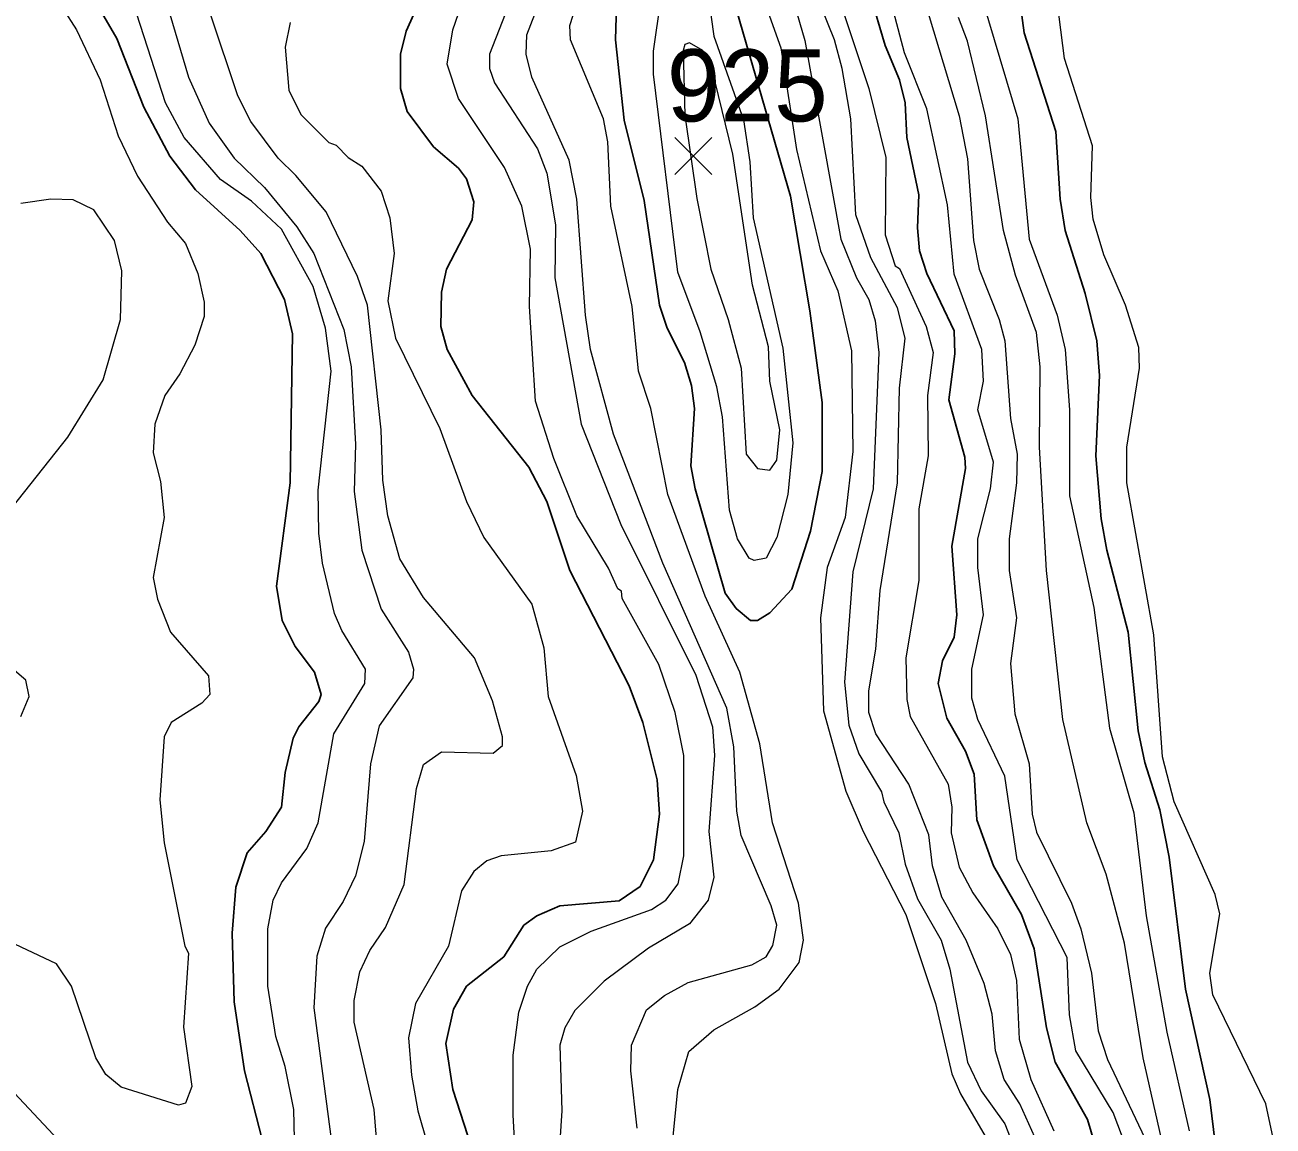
# Model space of a CAD drawing. Extents: x 265 to 291.4, y 7731.5 to 7759.6.
# Drawn here: x 283.943 to 285.328, y 7752.709 to 7753.93 of the extents above; entities that cross this region are included whole.
import ezdxf
from ezdxf.enums import TextEntityAlignment as Align

# ---------------------------------------------------------------- set-up
doc = ezdxf.new("R2010")
doc.units = 0
doc.header["$LTSCALE"] = 0.032
for name, color, linetype, lineweight in [('1', 7, 'Continuous', 25), ('2', 7, 'Continuous', 13), ('21', 7, 'Continuous', 25), ('61', 7, 'Continuous', 13)]:
    doc.layers.add(name, color=color, linetype=linetype, lineweight=lineweight)

msp = doc.modelspace()

# ---------------------------------------------------------------- linework, layer by layer
at = {"layer": '1'}
for points in [[(284.4304, 7754.1207), (284.4304, 7754.0953), (284.42, 7754.0276), (284.3827, 7753.9616), (284.3659, 7753.9234), (284.3596, 7753.898), (284.3596, 7753.8598)], [(285.1368, 7752.665), (285.1217, 7752.7159), (285.0859, 7752.7795), (285.0763, 7752.8177), (285.0628, 7752.9052), (285.0485, 7752.9434), (285.0174, 7752.9975), (284.9991, 7753.0484), (284.996, 7753.0993), (284.9864, 7753.1248), (284.9657, 7753.1614), (284.9562, 7753.1996), (284.961, 7753.225), (284.9737, 7753.2512), (284.9769, 7753.2759), (284.9713, 7753.3523), (284.9864, 7753.4382), (284.9856, 7753.4509), (284.9681, 7753.5146), (284.9745, 7753.5655), (284.9737, 7753.5909), (284.9435, 7753.6546), (284.9355, 7753.68), (284.9331, 7753.7055), (284.9347, 7753.7421), (284.9212, 7753.8057), (284.9196, 7753.8439), (284.9132, 7753.8694), (284.8973, 7753.9075), (284.8639, 7754.0205)], [(284.2061, 7752.6936), (284.1862, 7752.77), (284.175, 7752.8464), (284.1726, 7752.9227), (284.1766, 7752.9736), (284.1893, 7753.0118), (284.21, 7753.0357), (284.2275, 7753.0627), (284.2315, 7753.1009), (284.2403, 7753.1391), (284.2466, 7753.1518), (284.2689, 7753.1797), (284.2713, 7753.1876), (284.2641, 7753.2123), (284.2426, 7753.2409), (284.2283, 7753.2696), (284.222, 7753.3077), (284.2371, 7753.4223), (284.2395, 7753.5877), (284.2307, 7753.6259), (284.2045, 7753.6768), (284.1814, 7753.7023), (284.1321, 7753.7476), (284.1034, 7753.785), (284.0748, 7753.8391), (284.0446, 7753.9155), (284.0056, 7753.9831)], [(285.0445, 7753.9744), (285.0516, 7753.9219), (285.0867, 7753.8121), (285.0914, 7753.7373), (285.097, 7753.7023), (285.1193, 7753.6323), (285.132, 7753.5798), (285.1352, 7753.5416), (285.1312, 7753.4525), (285.1368, 7753.3825), (285.1431, 7753.3475), (285.167, 7753.2568), (285.1781, 7753.1471), (285.1853, 7753.112), (285.202, 7753.0595), (285.2123, 7753.007), (285.2306, 7752.8607), (285.2577, 7752.7382), (285.28, 7752.5536)], [(284.599, 7753.9521), (284.5982, 7753.9139), (284.6078, 7753.8248), (284.63, 7753.7357), (284.6468, 7753.6196), (284.6555, 7753.5941), (284.6746, 7753.5559), (284.6825, 7753.5305), (284.6857, 7753.505), (284.6818, 7753.4414), (284.6865, 7753.4159), (284.7199, 7753.2998), (284.7319, 7753.283), (284.7478, 7753.2695), (284.7558, 7753.2695), (284.7693, 7753.2783), (284.7939, 7753.3045), (284.8145, 7753.3686), (284.8273, 7753.435), (284.8273, 7753.5114), (284.8138, 7753.6132), (284.7923, 7753.7405), (284.7287, 7753.96)], [(284.3596, 7753.8598), (284.3667, 7753.8343), (284.3962, 7753.7954), (284.424, 7753.7715), (284.4328, 7753.7596), (284.4407, 7753.7341), (284.4391, 7753.7142), (284.4105, 7753.6593), (284.4049, 7753.6339), (284.4041, 7753.5957), (284.4113, 7753.5702), (284.4391, 7753.5193), (284.502, 7753.4398), (284.5219, 7753.4016), (284.5473, 7753.3252), (284.6133, 7753.1972), (284.6285, 7753.1566), (284.6444, 7753.093), (284.6468, 7753.0548), (284.6404, 7753.0039), (284.6253, 7752.9744), (284.6022, 7752.9585), (284.5362, 7752.9529), (284.5107, 7752.9418), (284.4964, 7752.9315), (284.4741, 7752.8965), (284.4328, 7752.8638), (284.4184, 7752.8384), (284.4097, 7752.8002), (284.4177, 7752.7493), (284.4503, 7752.6475)], [(283.7678, 7752.8575), (283.7932, 7752.8511), (283.8314, 7752.8328), (283.8926, 7752.7859), (283.996, 7752.6761), (284.0358, 7752.6459), (284.0621, 7752.63)]]:
    msp.add_lwpolyline(points, dxfattribs=at)
at = {"layer": '2'}
for points in [[(284.5497, 7754.6967), (284.5616, 7754.6553), (284.5943, 7754.6187), (284.6205, 7754.571), (284.6372, 7754.5201), (284.6778, 7754.4612), (284.6921, 7754.4326), (284.7032, 7754.3753), (284.712, 7754.3466), (284.7565, 7754.2464), (284.7677, 7754.1987), (284.7764, 7754.1319), (284.7868, 7754.1032), (284.8202, 7754.0364), (284.879, 7753.8598), (284.8981, 7753.7834), (284.8973, 7753.6975), (284.9085, 7753.6633), (284.9133, 7753.6601)], [(284.8989, 7754.0969), (284.9793, 7753.8296), (284.9888, 7753.7818), (284.9952, 7753.6912), (285.0015, 7753.6593), (285.0238, 7753.6037), (285.0302, 7753.5798), (285.0365, 7753.4939), (285.0437, 7753.4541), (285.0429, 7753.4223), (285.035, 7753.3602), (285.035, 7753.3252), (285.0429, 7753.2727), (285.0365, 7753.2218), (285.0413, 7753.1661), (285.0572, 7753.1105)], [(284.4893, 7752.6348), (284.4845, 7752.7207), (284.4845, 7752.7875), (284.4908, 7752.8352), (284.5004, 7752.8639), (284.5107, 7752.8829), (284.5362, 7752.9076), (284.5712, 7752.9251), (284.638, 7752.949), (284.6539, 7752.9593), (284.6675, 7752.9776), (284.6738, 7753.0086), (284.6738, 7753.12), (284.6643, 7753.1677), (284.646, 7753.221), (284.6054, 7753.2942), (284.6046, 7753.3022), (284.6006, 7753.3046), (284.5903, 7753.3276), (284.5553, 7753.3857), (284.5298, 7753.4493), (284.5091, 7753.513), (284.5028, 7753.618), (284.5036, 7753.6816), (284.494, 7753.7293), (284.4749, 7753.7723), (284.424, 7753.8487), (284.4113, 7753.8869), (284.4177, 7753.925), (284.467, 7754.0682)], [(284.0875, 7754.0324), (284.0788, 7754.0141), (284.082, 7753.9823), (284.1034, 7753.9425), (284.1241, 7753.8725), (284.1472, 7753.8216), (284.175, 7753.7826)], [(284.9856, 7754.0237), (285.0445, 7753.8264), (285.0572, 7753.6928), (285.0883, 7753.6084), (285.097, 7753.5702), (285.1018, 7753.5034), (285.1018, 7753.408), (285.1288, 7753.2839), (285.1463, 7753.1502), (285.1734, 7753.0564), (285.1869, 7752.9418), (285.21, 7752.8129), (285.2346, 7752.7032)], [(284.6563, 7752.6379), (284.6674, 7752.7493), (284.6794, 7752.7915), (284.7072, 7752.8153), (284.7526, 7752.8408), (284.7796, 7752.8607), (284.8019, 7752.8901), (284.8067, 7752.9148), (284.8011, 7752.9561), (284.7724, 7753.0452), (284.7581, 7753.1327), (284.7359, 7753.2123), (284.6977, 7753.2966), (284.6563, 7753.4096), (284.6372, 7753.505), (284.6237, 7753.5464), (284.6165, 7753.618), (284.5927, 7753.7293), (284.5895, 7753.8009), (284.5847, 7753.8264), (284.5481, 7753.9139), (284.5473, 7753.9298), (284.5717, 7754.006)], [(284.7438, 7754.0109), (284.7815, 7753.9052), (284.7988, 7753.7922), (284.8257, 7753.68), (284.8448, 7753.6355), (284.86, 7753.5687), (284.8615, 7753.4573), (284.8528, 7753.3841), (284.8329, 7753.3284), (284.8257, 7753.2727), (284.8289, 7753.1693), (284.8536, 7753.0802), (284.8727, 7753.0357), (284.9204, 7752.9434), (284.953, 7752.8448), (284.9713, 7752.7668), (284.9809, 7752.7445), (285.0159, 7752.6841)], [(284.7844, 7753.995), (284.8083, 7753.9131), (284.848, 7753.6927), (284.8655, 7753.6498), (284.879, 7753.6259), (284.8862, 7753.6021), (284.8902, 7753.5671), (284.8838, 7753.4159), (284.8615, 7753.3236), (284.852, 7753.2011), (284.8568, 7753.1534), (284.8679, 7753.1216), (284.8934, 7753.0794), (284.8957, 7753.0683), (284.9125, 7753.0341), (284.9196, 7752.9991), (284.9331, 7752.9609), (284.9594, 7752.9148), (284.9689, 7752.8829), (284.9888, 7752.7795), (285.0039, 7752.7477), (285.0302, 7752.7111), (285.0413, 7752.6825)], [(284.9109, 7753.6164), (284.8814, 7753.6721), (284.8647, 7753.7198), (284.8592, 7753.8264), (284.8496, 7753.8821), (284.8409, 7753.9139), (284.8059, 7754.0014)], [(285.3277, 7752.6952), (285.3197, 7752.7334), (285.2609, 7752.8543), (285.2577, 7752.8782), (285.2688, 7752.9442), (285.2633, 7752.9657), (285.2179, 7753.0683), (285.2052, 7753.1184), (285.1956, 7753.2536), (285.1654, 7753.4223), (285.1654, 7753.4621), (285.1797, 7753.5496), (285.1789, 7753.5726), (285.1638, 7753.6196), (285.14, 7753.6753), (285.128, 7753.715), (285.1256, 7753.7389), (285.1272, 7753.7962), (285.0962, 7753.8932), (285.0827, 7754.0006)], [(284.6221, 7752.7064), (284.6149, 7752.77), (284.6157, 7752.7986), (284.6324, 7752.8376), (284.6523, 7752.8535), (284.6786, 7752.8678), (284.7494, 7752.8877), (284.7653, 7752.8965), (284.7725, 7752.9092), (284.7772, 7752.9315), (284.7709, 7752.953), (284.7374, 7753.0309), (284.7327, 7753.058), (284.7295, 7753.1296), (284.7215, 7753.1725), (284.6507, 7753.3332), (284.5959, 7753.4764), (284.5704, 7753.5702), (284.5648, 7753.6084), (284.5553, 7753.7373), (284.5465, 7753.7803), (284.5052, 7753.8725), (284.4988, 7753.898), (284.4996, 7753.9195), (284.5243, 7753.9839)], [(284.4829, 7753.9616), (284.4582, 7753.898), (284.4582, 7753.8821), (284.4638, 7753.8662), (284.5115, 7753.793), (284.5219, 7753.7659), (284.5314, 7753.7087), (284.5306, 7753.6498), (284.5601, 7753.4875), (284.6038, 7753.3762), (284.6873, 7753.2091), (284.7056, 7753.1518), (284.708, 7753.12), (284.7017, 7753.0357), (284.7072, 7752.9848), (284.7009, 7752.9593), (284.6802, 7752.9331), (284.6348, 7752.906), (284.5855, 7752.8694), (284.5529, 7752.8368), (284.5418, 7752.8177), (284.5362, 7752.7986), (284.5386, 7752.7254), (284.5362, 7752.692)], [(284.7009, 7753.9632), (284.7072, 7753.9179), (284.7402, 7753.825), (284.747, 7753.7787), (284.751, 7753.7166), (284.7836, 7753.5718), (284.7947, 7753.4668), (284.7892, 7753.4096), (284.7772, 7753.3618), (284.7653, 7753.3387), (284.7518, 7753.3364), (284.7462, 7753.3387), (284.7335, 7753.3602), (284.7247, 7753.3921), (284.7168, 7753.4955), (284.7104, 7753.5289), (284.6921, 7753.5901), (284.6674, 7753.6562), (284.6404, 7753.8757), (284.6404, 7753.9012), (284.6484, 7753.9584)], [(285.171, 7752.669), (285.1503, 7752.7239), (285.1089, 7752.7923), (285.1018, 7752.832), (285.0994, 7752.8957), (285.0437, 7753.0039), (285.0302, 7753.0969), (285, 7753.1598), (284.9936, 7753.1836), (284.9936, 7753.2155), (285.0063, 7753.2759), (285, 7753.3284), (285, 7753.3602), (285.0143, 7753.4159), (285.0175, 7753.4454), (285, 7753.5034), (285.0063, 7753.5352), (285.0047, 7753.5702), (284.9737, 7753.6538), (284.9665, 7753.7309), (284.9435, 7753.8375), (284.9188, 7753.8996), (284.8997, 7753.9712)], [(283.9849, 7753.9489), (284, 7753.925), (284.0263, 7753.8694), (284.0462, 7753.8073), (284.0676, 7753.7628), (284.1011, 7753.7118), (284.121, 7753.688), (284.1345, 7753.6546), (284.1416, 7753.6228), (284.1416, 7753.6068), (284.1313, 7753.575), (284.1146, 7753.5432), (284.0979, 7753.5193), (284.0867, 7753.4875), (284.0851, 7753.4557), (284.0931, 7753.4239), (284.0971, 7753.3841), (284.0851, 7753.3173), (284.0899, 7753.2934), (284.1042, 7753.2568), (284.1464, 7753.2083), (284.148, 7753.1876), (284.1392, 7753.1781), (284.105, 7753.1566), (284.0971, 7753.1407), (284.0923, 7753.0707), (284.0971, 7753.023), (284.1202, 7752.9084), (284.1241, 7752.9005), (284.1186, 7752.8185), (284.1281, 7752.7525), (284.121, 7752.7342), (284.113, 7752.7318), (284.0494, 7752.7517), (284.0326, 7752.766), (284.0215, 7752.7843), (283.9945, 7752.8639), (283.9778, 7752.8885), (283.9189, 7752.9163)], [(284.2435, 7752.6292), (284.2411, 7752.727), (284.2315, 7752.7748), (284.2212, 7752.8082), (284.2124, 7752.8639), (284.2124, 7752.9275), (284.218, 7752.9593), (284.2275, 7752.9784), (284.2554, 7753.0166), (284.2681, 7753.0452), (284.2856, 7753.1439), (284.3198, 7753.1996), (284.3206, 7753.2155), (284.2944, 7753.2584), (284.2864, 7753.2775), (284.2729, 7753.3332), (284.2689, 7753.3666), (284.2681, 7753.4143), (284.2824, 7753.5464), (284.2761, 7753.5941), (284.2625, 7753.6403), (284.2275, 7753.7039), (284.1941, 7753.7349), (284.1599, 7753.7588), (284.1194, 7753.8057), (284.0987, 7753.8439), (284.0669, 7753.9425)], [(284.3453, 7753.3857), (284.3397, 7753.4255), (284.3381, 7753.4812), (284.323, 7753.6196), (284.3119, 7753.6514), (284.2769, 7753.723), (284.2434, 7753.7635), (284.2236, 7753.7826), (284.1933, 7753.8232), (284.179, 7753.8519), (284.1488, 7753.9425)], [(285.2108, 7752.6634), (285.1837, 7752.7843), (285.163, 7752.9116), (285.1424, 7752.988), (285.1209, 7753.0452), (285.0946, 7753.1598), (285.0763, 7753.3252), (285.0684, 7753.4621), (285.0692, 7753.5512), (285.0652, 7753.5893), (285.0421, 7753.653), (285.0286, 7753.7023), (285.0087, 7753.8296), (284.9888, 7753.9123), (284.9785, 7753.9386)], [(284.2371, 7753.933), (284.2315, 7753.9059), (284.2355, 7753.8582), (284.249, 7753.8312), (284.2801, 7753.8001), (284.288, 7753.7969), (284.3015, 7753.7834), (284.3166, 7753.7739), (284.3381, 7753.746), (284.3477, 7753.7166), (284.3524, 7753.6768), (284.3453, 7753.6243), (284.354, 7753.583), (284.4033, 7753.4827), (284.4328, 7753.4016), (284.4519, 7753.3618), (284.5052, 7753.2878), (284.5187, 7753.2393), (284.5235, 7753.1852), (284.5545, 7753.0977), (284.5616, 7753.058), (284.5537, 7753.0237), (284.5267, 7753.0142), (284.471, 7753.0086), (284.4551, 7753.0031), (284.4407, 7752.9911), (284.4272, 7752.9697), (284.4129, 7752.9084), (284.3763, 7752.8448), (284.3683, 7752.8066), (284.3715, 7752.7652), (284.3787, 7752.7254), (284.4002, 7752.6507)], [(284.175, 7753.7826), (284.2085, 7753.75), (284.2443, 7753.7063), (284.2633, 7753.6768), (284.2967, 7753.5925), (284.3047, 7753.5512), (284.3095, 7753.4652), (284.3079, 7753.4127), (284.3166, 7753.3475), (284.3381, 7753.2823), (284.3683, 7753.2346), (284.3739, 7753.2155), (284.3731, 7753.2059), (284.3357, 7753.1526), (284.3262, 7753.1105), (284.319, 7753.0245), (284.3095, 7752.9864), (284.2959, 7752.9577), (284.2761, 7752.9283), (284.2665, 7752.8973), (284.2633, 7752.84), (284.2856, 7752.6714)], [(283.9284, 7753.3952), (283.9905, 7753.4732), (284.0295, 7753.5368), (284.0486, 7753.6037), (284.0501, 7753.6578), (284.0422, 7753.6912), (284.0191, 7753.7254), (283.9961, 7753.7365), (283.9714, 7753.7373), (283.938, 7753.7325)], [(284.9133, 7753.6601), (284.9427, 7753.5957), (284.9506, 7753.5671), (284.9443, 7753.5193), (284.9451, 7753.4525), (284.9347, 7753.3937), (284.9347, 7753.3141)], [(284.879, 7753.1916), (284.887, 7753.2377), (284.8918, 7753.303), (284.9109, 7753.4223), (284.9133, 7753.5273), (284.9196, 7753.583), (284.9109, 7753.6164)], [(284.4726, 7753.1311), (284.4726, 7753.1407), (284.4614, 7753.1805), (284.4415, 7753.2282), (284.3851, 7753.295), (284.3588, 7753.338), (284.3453, 7753.3857)], [(284.9347, 7753.3141), (284.9204, 7753.2282), (284.9212, 7753.1821), (284.9252, 7753.163), (284.9673, 7753.0882), (284.9713, 7753.0627), (284.9705, 7753.0341), (284.9793, 7752.9959), (284.9944, 7752.9673), (285.0222, 7752.9275), (285.0365, 7752.8989), (285.0429, 7752.8702), (285.0461, 7752.805), (285.0588, 7752.7604), (285.0843, 7752.7032)], [(283.938, 7753.163), (283.9475, 7753.1852), (283.9436, 7753.2035), (283.9125, 7753.2298)], [(285.0668, 7752.6889), (285.0469, 7752.7334), (285.0294, 7752.7604), (285.0198, 7752.7923), (285.0159, 7752.8328), (285.0071, 7752.867), (284.9872, 7752.9148), (284.9602, 7752.9625), (284.9498, 7752.9975), (284.9459, 7753.0317), (284.9236, 7753.0882), (284.887, 7753.1439), (284.879, 7753.1677), (284.879, 7753.1916)], [(284.3357, 7752.6586), (284.3302, 7752.727), (284.3079, 7752.8241), (284.3079, 7752.8479), (284.3142, 7752.8798), (284.3254, 7752.9036), (284.3429, 7752.9291), (284.3636, 7752.9768), (284.3771, 7753.0834), (284.385, 7753.1097), (284.4049, 7753.124), (284.4622, 7753.1224), (284.4726, 7753.1311)], [(285.0572, 7753.1105), (285.0604, 7753.0548), (285.0652, 7753.0349), (285.1042, 7752.9561), (285.1145, 7752.9275), (285.1264, 7752.8782), (285.1336, 7752.8145)], [(285.1336, 7752.8145), (285.1439, 7752.7827), (285.1853, 7752.6952)]]:
    msp.add_lwpolyline(points, dxfattribs=at)
msp.add_lwpolyline([(284.7282, 7753.7871), (284.7083, 7753.8688), (284.695, 7753.902), (284.6803, 7753.9107), (284.675, 7753.9087), (284.673, 7753.902), (284.675, 7753.8303), (284.6882, 7753.738), (284.704, 7753.6593), (284.7231, 7753.6037), (284.7374, 7753.5496), (284.743, 7753.4541), (284.7557, 7753.4382), (284.7693, 7753.4366), (284.7772, 7753.4477), (284.7804, 7753.4812), (284.7693, 7753.5352), (284.7677, 7753.5734), (284.7502, 7753.6418)], close=True, dxfattribs=at)
at = {"layer": '21'}
for p, q in [((284.6638, 7753.8057), (284.705, 7753.7645)), ((284.705, 7753.8057), (284.6638, 7753.7645))]:
    msp.add_line(p, q, dxfattribs=at)

# ---------------------------------------------------------------- texts
at = {"layer": '61'}
msp.add_text('925', height=0.08, dxfattribs=at).set_placement((284.7443, 7753.8234), align=Align.CENTER)

doc.saveas('drawing.dxf')
